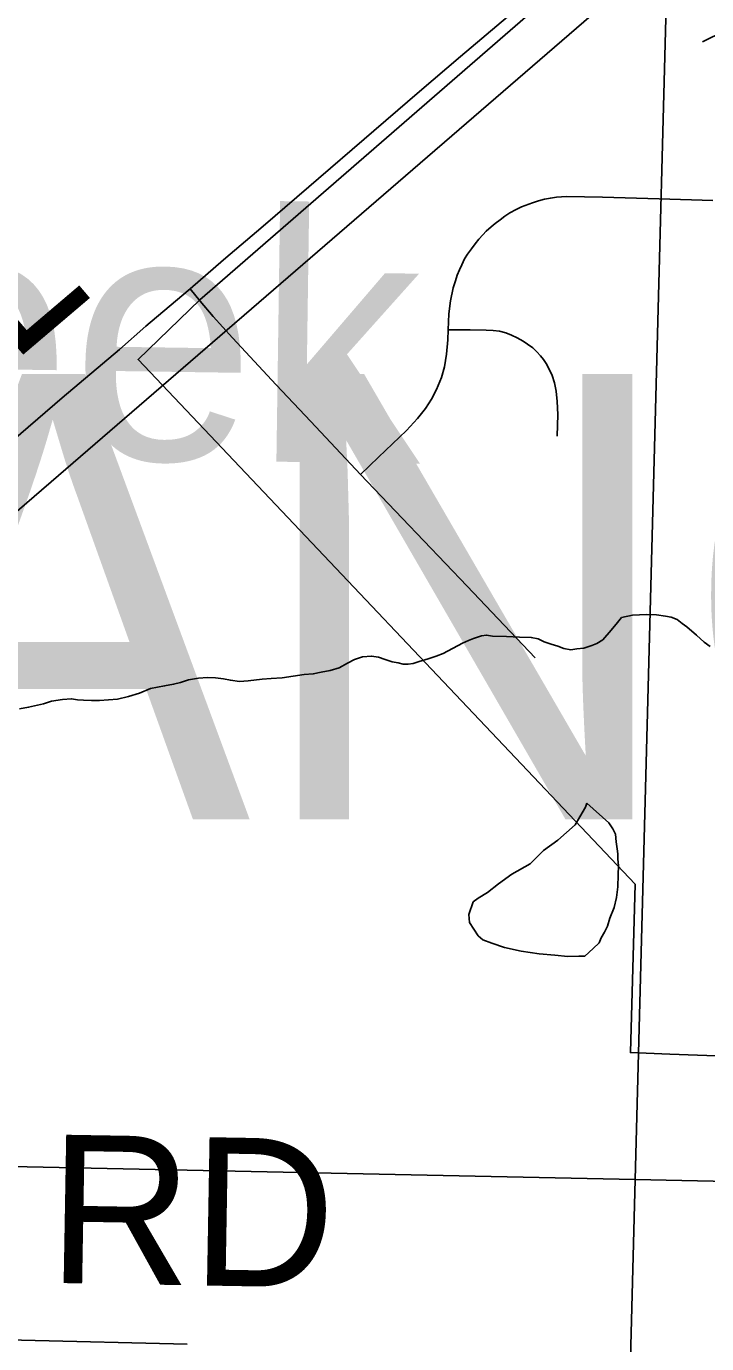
# Model space of a CAD drawing. Extents: x 2.4 to 73.1, y 4.5 to 25.6.
# Drawn here: x 47.4624 to 47.5926, y 21.5419 to 21.7941 of the extents above; entities that cross this region are included whole.
import ezdxf

# ---------------------------------------------------------------- set-up
doc = ezdxf.new("R2010")
doc.units = 0
for name, color, linetype in [('GM_X_City_Street', 7, 'Continuous'), ('GM_X_County_Road', 7, 'Continuous'), ('GM_X_County_Road_Text', 7, 'Continuous'), ('GM_X_Minor_Lake', 7, 'Continuous'), ('GM_X_Minor_River', 7, 'Continuous'), ('GM_X_Minor_River_Text', 7, 'Continuous'), ('GM_X_Section', 7, 'Continuous'), ('GM_X_Township_Road', 7, 'Continuous'), ('GM_X_Township_Road_Text', 7, 'Continuous'), ('GM_X_Township_Text', 7, 'Continuous')]:
    doc.layers.add(name, color=color, linetype=linetype)

msp = doc.modelspace()

# ---------------------------------------------------------------- linework, layer by layer
at = {"layer": 'GM_X_City_Street'}
for points in [[(47.59176, 21.79109), (47.59366, 21.79204), (47.59479, 21.79249), (47.59596, 21.79273), (47.59783, 21.79282), (47.61932, 21.79247), (47.62375, 21.7924)], [(47.52633, 21.70829), (47.52974, 21.71156), (47.53512, 21.71671), (47.53722, 21.71896), (47.53873, 21.72088), (47.5399, 21.72266), (47.54088, 21.72455), (47.54179, 21.72681), (47.54237, 21.72886), (47.54278, 21.73127), (47.54301, 21.73402), (47.54308, 21.73596), (47.5432, 21.739), (47.54352, 21.74151), (47.54406, 21.74398), (47.54448, 21.74535), (47.54482, 21.7464), (47.54526, 21.74746), (47.54573, 21.74843), (47.54623, 21.74952), (47.54676, 21.75042), (47.54753, 21.75148), (47.54827, 21.75245), (47.54896, 21.75329), (47.54973, 21.75412), (47.55037, 21.75482), (47.55131, 21.75567), (47.5521, 21.75634), (47.55305, 21.75705), (47.55395, 21.75771), (47.55488, 21.75834), (47.5561, 21.75898), (47.55714, 21.75948), (47.55922, 21.76027), (47.5604, 21.76065), (47.56154, 21.76098), (47.56265, 21.76119), (47.56384, 21.76135), (47.56575, 21.76149), (47.57262, 21.76137), (47.58349, 21.76103), (47.59374, 21.76075)], [(47.55973, 21.67316), (47.54671, 21.68691), (47.53426, 21.6999), (47.52633, 21.70829), (47.51678, 21.7184), (47.51019, 21.72541), (47.5018, 21.73445), (47.49809, 21.73848), (47.49566, 21.74144), (47.49371, 21.74383)], [(47.56393, 21.71561), (47.56406, 21.71977), (47.56397, 21.72226), (47.56374, 21.7242), (47.56343, 21.72583), (47.56297, 21.72722), (47.56234, 21.72858), (47.56187, 21.7295), (47.56135, 21.73025), (47.56074, 21.73101), (47.56007, 21.73177), (47.55928, 21.7325), (47.5583, 21.73323), (47.55745, 21.73381), (47.55632, 21.73442), (47.55519, 21.73496), (47.5541, 21.73539), (47.55294, 21.73569), (47.55171, 21.73583), (47.55039, 21.73591), (47.54731, 21.73593), (47.54308, 21.73596)]]:
    msp.add_lwpolyline(points, dxfattribs=at)
at = {"layer": 'GM_X_County_Road'}
for points in [[(47.49371, 21.74383), (47.50012, 21.74939), (47.50771, 21.75583), (47.53762, 21.78159), (47.54542, 21.78827), (47.55446, 21.79587), (47.57098, 21.81004), (47.58587, 21.82283)], [(47.58633, 21.82057), (47.49555, 21.74172), (47.48374, 21.73025), (47.57887, 21.62981), (47.57797, 21.59757), (47.58551, 21.59726), (47.62077, 21.59599), (47.62288, 21.59834), (47.64065, 21.58173), (47.64635, 21.57653), (47.65229, 21.58384), (47.67064, 21.59595), (47.68445, 21.60419), (47.70196, 21.61271), (47.72149, 21.61903), (47.73978, 21.62096), (47.76508, 21.62464)], [(47.30318, 21.58056), (47.3237, 21.5989), (47.33641, 21.60938), (47.35448, 21.62461), (47.37501, 21.64223), (47.40433, 21.66727), (47.42461, 21.6847), (47.44684, 21.70368), (47.46925, 21.72294), (47.48022, 21.73218), (47.48526, 21.73663), (47.49213, 21.74246), (47.49371, 21.74383)]]:
    msp.add_lwpolyline(points, dxfattribs=at)
at = {"layer": 'GM_X_Minor_Lake'}
for points in [[(47.5696, 21.64532), (47.56939, 21.64457), (47.56738, 21.64121), (47.56405, 21.63827), (47.56132, 21.63627), (47.55876, 21.63369), (47.55527, 21.63172), (47.55273, 21.6299), (47.55059, 21.62826), (47.54884, 21.62717), (47.54786, 21.62644), (47.54702, 21.624), (47.54716, 21.62247), (47.5488, 21.61995), (47.54972, 21.61915), (47.55142, 21.61853), (47.55387, 21.61768), (47.55708, 21.61701), (47.56049, 21.61651), (47.56353, 21.61622), (47.566, 21.61595)], [(47.5696, 21.64532), (47.56939, 21.64457), (47.56738, 21.64121), (47.56405, 21.63827), (47.56132, 21.63627), (47.55876, 21.63369), (47.55527, 21.63172), (47.55273, 21.6299), (47.55059, 21.62826), (47.54884, 21.62717), (47.54786, 21.62644), (47.54702, 21.624), (47.54716, 21.62247), (47.5488, 21.61995), (47.54972, 21.61915), (47.55142, 21.61853), (47.55387, 21.61768), (47.55708, 21.61701), (47.56049, 21.61651), (47.56353, 21.61622), (47.566, 21.61595), (47.5681, 21.61607), (47.56924, 21.61603), (47.57081, 21.6175), (47.57199, 21.61861), (47.5724, 21.61954), (47.573, 21.62066), (47.57361, 21.62179), (47.57404, 21.62329), (47.57487, 21.62536), (47.57531, 21.62725), (47.57557, 21.62933), (47.57564, 21.63161), (47.57569, 21.63332), (47.57555, 21.63466), (47.57558, 21.63561), (47.57542, 21.63657), (47.57527, 21.6379), (47.57513, 21.63943), (47.57459, 21.6404), (47.57386, 21.64156), (47.5696, 21.64532)], [(47.566, 21.61595), (47.5681, 21.61607), (47.56924, 21.61603), (47.57081, 21.6175), (47.57199, 21.61861), (47.5724, 21.61954), (47.573, 21.62066), (47.57361, 21.62179), (47.57404, 21.62329), (47.57487, 21.62536), (47.57531, 21.62725), (47.57557, 21.62933), (47.57564, 21.63161), (47.57569, 21.63332), (47.57555, 21.63466), (47.57558, 21.63561), (47.57542, 21.63657), (47.57527, 21.6379), (47.57513, 21.63943), (47.57459, 21.6404), (47.57386, 21.64156), (47.5696, 21.64532)]]:
    msp.add_lwpolyline(points, dxfattribs=at)
at = {"layer": 'GM_X_Minor_River'}
for points in [[(47.25808, 21.52633), (48.20114, 22.34109)], [(47.46107, 21.66337), (47.46279, 21.6637), (47.46567, 21.66436), (47.46721, 21.66488), (47.46931, 21.66519), (47.47103, 21.66533), (47.47216, 21.6651), (47.47331, 21.66506), (47.47483, 21.66501), (47.47635, 21.66496), (47.47807, 21.66509), (47.47979, 21.66523), (47.4819, 21.66573), (47.48401, 21.66642), (47.48614, 21.6673), (47.48882, 21.66778), (47.49054, 21.6681), (47.49189, 21.66844), (47.49342, 21.66896), (47.49534, 21.66928), (47.49706, 21.66941), (47.49858, 21.66936), (47.5001, 21.66912), (47.50142, 21.66888), (47.50313, 21.66864), (47.50484, 21.66877), (47.50752, 21.66906), (47.50924, 21.6692), (47.51134, 21.66932), (47.51344, 21.66963), (47.51555, 21.66994), (47.51726, 21.67007), (47.5188, 21.6704), (47.52052, 21.67072), (47.52225, 21.67124), (47.5238, 21.67214), (47.52516, 21.67285), (47.5267, 21.67337), (47.52842, 21.67351), (47.52974, 21.67327), (47.53106, 21.67285), (47.53238, 21.67242), (47.53352, 21.6722), (47.53446, 21.67197), (47.53541, 21.67194), (47.53637, 21.6721), (47.53753, 21.67244), (47.53925, 21.67296), (47.54079, 21.67348), (47.54214, 21.674), (47.54583, 21.67597), (47.54698, 21.6765), (47.54795, 21.67685), (47.54949, 21.67737), (47.55045, 21.67753), (47.55158, 21.6773), (47.55424, 21.67722), (47.55672, 21.67713), (47.559, 21.67706), (47.56033, 21.67682), (47.56145, 21.67622), (47.56277, 21.67579), (47.56409, 21.67537), (47.56522, 21.67495), (47.56654, 21.67472), (47.56769, 21.67487), (47.56903, 21.67501), (47.57057, 21.67553), (47.57153, 21.67588), (47.5727, 21.67661), (47.57428, 21.67846), (47.57547, 21.67994), (47.57626, 21.68086), (47.57837, 21.68136), (47.58104, 21.68146)], [(47.58104, 21.68146), (47.58294, 21.6814), (47.58465, 21.68116), (47.58578, 21.68093), (47.58691, 21.68051), (47.58784, 21.67972), (47.58877, 21.67912), (47.59062, 21.67753), (47.5921, 21.67615), (47.59322, 21.67536)]]:
    msp.add_lwpolyline(points, dxfattribs=at)
at = {"layer": 'GM_X_Section'}
for points in [[(47.089, 22.08412), (47.59206, 22.07349), (47.57885, 21.57331), (47.07977, 21.58366), (47.07371, 21.58379)], [(47.59206, 22.07349), (48.09283, 22.06235), (48.07944, 21.56274), (48.0766, 21.56261), (47.57885, 21.57331)], [(47.07977, 21.58366), (47.57885, 21.57331), (47.56537, 21.05389), (47.06591, 21.06446)], [(47.57885, 21.57331), (48.0766, 21.56261), (48.0642, 21.04105), (47.56537, 21.05389)]]:
    msp.add_lwpolyline(points, close=True, dxfattribs=at)
at = {"layer": 'GM_X_Township_Road'}
msp.add_lwpolyline([(47.12464, 21.54884), (47.1287, 21.54875), (47.18401, 21.54776), (47.23713, 21.54649), (47.33842, 21.54503), (47.358, 21.54468), (47.36918, 21.54448), (47.4074, 21.54369), (47.42138, 21.54345), (47.43598, 21.54318), (47.46145, 21.54255), (47.49314, 21.54176)], dxfattribs=at)

# ---------------------------------------------------------------- texts
at = {"layer": 'GM_X_County_Road_Text'}
msp.add_text('CANAL', height=0.028409, rotation=40.3875, dxfattribs=at).set_placement((47.37901, 21.6608))
at = {"layer": 'GM_X_Minor_River_Text'}
msp.add_text('Creek', height=0.047372, rotation=359.1767, dxfattribs=at).set_placement((47.36866, 21.71275))
at = {"layer": 'GM_X_Township_Road_Text'}
msp.add_text('RD', height=0.028409, rotation=359.0128, dxfattribs=at).set_placement((47.46639, 21.5535))
at = {"layer": 'GM_X_Township_Text'}
msp.add_text('DEFIANCE', height=0.085227, rotation=0, dxfattribs=at).set_placement((47.1697, 21.64225))

doc.saveas('drawing.dxf')
